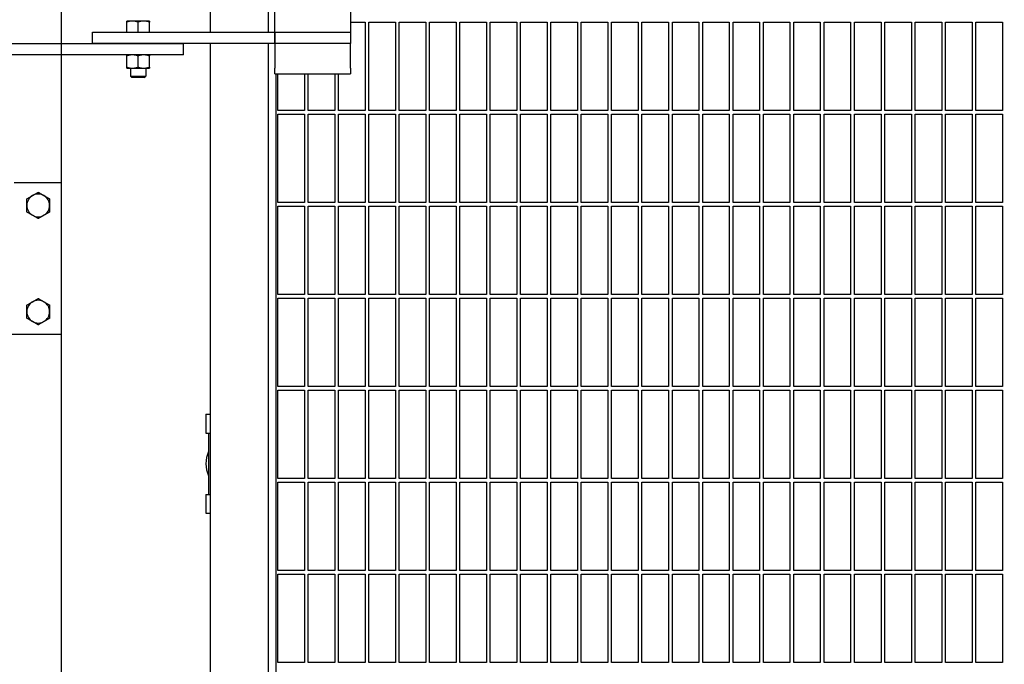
# Model space of a CAD drawing. Header units: inches. Extents: x 24 to 1128, y -94 to 748.
# Tile 547 of 573: x 729 to 761, y 497 to 518. Entities that reach past the tile are written whole.
import ezdxf

# ---------------------------------------------------------------- set-up
doc = ezdxf.new("R2010")
doc.units = ezdxf.units.IN
doc.header["$LTSCALE"] = 32
doc.header["$MEASUREMENT"] = 0
doc.layers.add('Dimension (ANSI)', color=7, linetype='Continuous', lineweight=25)
doc.layers.add('Visible (ANSI)', color=7, linetype='Continuous', lineweight=30)
doc.styles.add('Note Text (ANSI)', font='tahoma.ttf')
doc.dimstyles.new('Architectural (ANSI)', dxfattribs={"dimscale": 32, "dimtxt": 0.125, "dimasz": 0.098425, "dimexe": 0.125, "dimexo": 0.0625, "dimgap": 0.031496, "dimtad": 0, "dimtih": 1, "dimtoh": 1, "dimdec": 4, "dimrnd": 1e-08, "dimzin": 3, "dimdsep": 46, "dimlunit": 4, "dimtxsty": 'Note Text (ANSI)', "dimcen": 0.09, "dimdle": 0.393701, "dimclrd": 256, "dimclre": 256, "dimclrt": 256, "dimadec": 0, "dimazin": 3, "dimtfac": 0.96, "dimtofl": 0, "dimtmove": 0, "dimatfit": 3, "dimfxl": 1, "dimfrac": 2, "dimtolj": 1, "dimtzin": 12, "dimlwd": -1, "dimlwe": -1, "dimarcsym": 0})

# ---------------------------------------------------------------- blocks, each defined once
blk = doc.blocks.new('*D15')
at = {"layer": 'Defpoints', "color": 0, "transparency": 16777216}
for p in [(730.383, 552.029), (472.383, 538.198), (730.383, 454.747)]:
    blk.add_point(p, dxfattribs=at)
at = {"layer": 'Dimension (ANSI)', "transparency": 16777216}
for p, q in [((730.383, 550.029), (730.383, 450.747)), ((472.383, 536.198), (472.383, 450.747)), ((475.533, 454.747), (556.986, 454.747)), ((727.234, 454.747), (572.78, 454.747))]:
    blk.add_line(p, q, dxfattribs=at)
for points in [[(475.533, 455.272), (475.533, 454.222), (472.383, 454.747)], [(727.234, 455.272), (727.234, 454.222), (730.383, 454.747)]]:
    blk.add_solid(points, dxfattribs=at)
at = {"layer": 'Dimension (ANSI)', "transparency": 16777216, "insert": (557.994, 456.83), "char_height": 4, "attachment_point": 1, "style": 'Note Text (ANSI)'}
blk.add_mtext('\\A1;21\'-6"', dxfattribs=at)
blk = doc.blocks.new('*D17')
at = {"layer": 'Defpoints', "color": 0, "transparency": 16777216}
for p in [(730.383, 595.849), (730.383, 463.849), (818.585, 463.849)]:
    blk.add_point(p, dxfattribs=at)
at = {"layer": 'Dimension (ANSI)', "transparency": 16777216}
for p, q in [((732.383, 595.849), (822.585, 595.849)), ((818.585, 592.699), (818.585, 532.939)), ((818.585, 466.999), (818.585, 526.759)), ((732.383, 463.849), (822.585, 463.849))]:
    blk.add_line(p, q, dxfattribs=at)
for points in [[(818.06, 592.699), (819.11, 592.699), (818.585, 595.849)], [(818.06, 466.999), (819.11, 466.999), (818.585, 463.849)]]:
    blk.add_solid(points, dxfattribs=at)
at = {"layer": 'Dimension (ANSI)', "transparency": 16777216, "insert": (811.853, 531.931), "char_height": 4, "attachment_point": 1, "style": 'Note Text (ANSI)'}
blk.add_mtext('\\A1;11\'-0"', dxfattribs=at)

msp = doc.modelspace()

# ---------------------------------------------------------------- linework, layer by layer
at = {"layer": 'Visible (ANSI)'}
for p, q in [((730.38339, 542.44392), (730.38339, 517.69392)), ((735.29339, 542.06892), (735.29339, 518.06892)), ((737.21339, 542.06892), (737.21339, 518.06892)), ((737.42339, 518.17876), (737.42339, 520.84925)), ((739.92339, 520.84925), (739.92339, 518.17876)), ((732.73589, 518.43292), (732.54839, 518.43292)), ((733.11089, 518.43292), (732.73589, 518.43292)), ((733.29839, 518.43292), (733.11089, 518.43292)), ((732.54839, 518.06892), (732.54839, 518.39943)), ((732.92339, 518.06892), (732.92339, 518.39943)), ((733.29839, 518.06892), (733.29839, 518.39943)), ((737.42339, 518.06892), (737.42339, 518.17876)), ((739.92339, 518.39777), (740.40089, 518.39777)), ((739.92339, 518.17876), (739.92339, 518.06892)), ((740.40089, 518.39777), (740.40089, 515.49152)), ((740.52589, 515.49152), (740.52589, 518.39777)), ((740.52589, 518.39777), (741.40089, 518.39777)), ((741.40089, 518.39777), (741.40089, 515.49152)), ((741.52589, 515.49152), (741.52589, 518.39777)), ((741.52589, 518.39777), (742.40089, 518.39777)), ((742.40089, 518.39777), (742.40089, 515.49152)), ((742.52589, 515.49152), (742.52589, 518.39777)), ((742.52589, 518.39777), (743.40089, 518.39777)), ((743.40089, 518.39777), (743.40089, 515.49152)), ((743.52589, 515.49152), (743.52589, 518.39777)), ((743.52589, 518.39777), (744.40089, 518.39777)), ((744.40089, 518.39777), (744.40089, 515.49152)), ((744.52589, 515.49152), (744.52589, 518.39777)), ((744.52589, 518.39777), (745.40089, 518.39777)), ((745.40089, 518.39777), (745.40089, 515.49152)), ((745.52589, 515.49152), (745.52589, 518.39777)), ((745.52589, 518.39777), (746.40089, 518.39777)), ((746.40089, 518.39777), (746.40089, 515.49152)), ((746.52589, 515.49152), (746.52589, 518.39777)), ((746.52589, 518.39777), (747.40089, 518.39777)), ((747.40089, 518.39777), (747.40089, 515.49152)), ((747.52589, 515.49152), (747.52589, 518.39777)), ((747.52589, 518.39777), (748.40089, 518.39777)), ((748.40089, 518.39777), (748.40089, 515.49152)), ((748.52589, 515.49152), (748.52589, 518.39777)), ((748.52589, 518.39777), (749.40089, 518.39777)), ((749.40089, 518.39777), (749.40089, 515.49152)), ((749.52589, 515.49152), (749.52589, 518.39777)), ((749.52589, 518.39777), (750.40089, 518.39777)), ((750.40089, 518.39777), (750.40089, 515.49152)), ((750.52589, 515.49152), (750.52589, 518.39777)), ((750.52589, 518.39777), (751.40089, 518.39777)), ((751.40089, 518.39777), (751.40089, 515.49152)), ((751.52589, 515.49152), (751.52589, 518.39777)), ((751.52589, 518.39777), (752.40089, 518.39777)), ((752.40089, 518.39777), (752.40089, 515.49152)), ((752.52589, 515.49152), (752.52589, 518.39777)), ((752.52589, 518.39777), (753.40089, 518.39777)), ((753.40089, 518.39777), (753.40089, 515.49152)), ((753.52589, 515.49152), (753.52589, 518.39777)), ((753.52589, 518.39777), (754.40089, 518.39777)), ((754.40089, 518.39777), (754.40089, 515.49152)), ((754.52589, 515.49152), (754.52589, 518.39777)), ((754.52589, 518.39777), (755.40089, 518.39777)), ((755.40089, 518.39777), (755.40089, 515.49152)), ((755.52589, 515.49152), (755.52589, 518.39777)), ((755.52589, 518.39777), (756.40089, 518.39777)), ((756.40089, 518.39777), (756.40089, 515.49152)), ((756.52589, 515.49152), (756.52589, 518.39777)), ((756.52589, 518.39777), (757.40089, 518.39777)), ((757.40089, 518.39777), (757.40089, 515.49152)), ((757.52589, 515.49152), (757.52589, 518.39777)), ((757.52589, 518.39777), (758.40089, 518.39777)), ((758.40089, 518.39777), (758.40089, 515.49152)), ((758.52589, 515.49152), (758.52589, 518.39777)), ((758.52589, 518.39777), (759.40089, 518.39777)), ((759.40089, 518.39777), (759.40089, 515.49152)), ((759.52589, 515.49152), (759.52589, 518.39777)), ((759.52589, 518.39777), (760.40089, 518.39777)), ((760.40089, 518.39777), (760.40089, 515.49152)), ((760.52589, 515.49152), (760.52589, 518.39777)), ((760.52589, 518.39777), (761.40089, 518.39777)), ((761.40089, 518.39777), (761.40089, 515.49152)), ((731.42339, 518.06892), (737.42339, 518.06892)), ((731.42339, 517.69392), (731.42339, 518.06892)), ((737.42339, 518.06892), (739.92339, 518.06892)), ((737.42339, 517.69392), (737.42339, 518.06892)), ((737.42339, 518.06892), (737.42339, 517.69392)), ((739.92339, 518.06892), (739.92339, 517.69392)), ((728.42339, 517.69392), (734.42339, 517.69392)), ((737.42339, 517.69392), (731.42339, 517.69392)), ((734.42339, 517.31892), (734.42339, 517.69392)), ((735.29339, 517.69392), (735.29339, 488.42902)), ((737.21339, 517.69392), (737.21339, 488.42902)), ((739.92339, 517.69392), (737.42339, 517.69392)), ((737.42339, 517.69392), (737.42339, 516.88392)), ((739.92339, 516.88392), (739.92339, 517.69392)), ((734.42339, 517.31892), (728.42339, 517.31892)), ((730.38339, 517.31892), (730.38339, 513.10892)), ((732.54839, 516.91442), (732.54839, 517.28543)), ((732.92339, 516.91442), (732.92339, 517.28543)), ((733.29839, 516.91442), (733.29839, 517.28543)), ((732.54839, 516.88092), (732.73589, 516.88092)), ((732.67339, 516.88092), (732.67339, 516.61469)), ((732.73589, 516.88092), (733.11089, 516.88092)), ((733.11089, 516.88092), (733.29839, 516.88092)), ((733.17339, 516.88092), (733.17339, 516.61469)), ((737.42339, 516.69392), (737.42339, 516.88392)), ((739.92339, 516.88392), (739.92339, 516.69392)), ((732.67339, 516.61469), (733.17339, 516.61469)), ((732.72058, 516.56892), (732.67339, 516.61469)), ((733.12621, 516.56892), (732.72058, 516.56892)), ((733.12621, 516.56892), (733.17339, 516.61469)), ((737.42339, 516.69392), (739.92339, 516.69392)), ((737.46339, 516.69392), (737.46339, 488.67902)), ((737.52589, 515.49152), (737.52589, 516.69392)), ((738.40089, 516.69392), (738.40089, 515.49152)), ((738.52589, 515.49152), (738.52589, 516.69392)), ((739.40089, 516.69392), (739.40089, 515.49152)), ((739.52589, 515.49152), (739.52589, 516.69392)), ((738.40089, 515.49152), (737.52589, 515.49152)), ((737.52589, 512.46027), (737.52589, 515.36652)), ((737.52589, 515.36652), (738.40089, 515.36652)), ((738.40089, 515.36652), (738.40089, 512.46027)), ((739.40089, 515.49152), (738.52589, 515.49152)), ((738.52589, 512.46027), (738.52589, 515.36652)), ((738.52589, 515.36652), (739.40089, 515.36652)), ((739.40089, 515.36652), (739.40089, 512.46027)), ((740.40089, 515.49152), (739.52589, 515.49152)), ((739.52589, 512.46027), (739.52589, 515.36652)), ((739.52589, 515.36652), (740.40089, 515.36652)), ((740.40089, 515.36652), (740.40089, 512.46027)), ((741.40089, 515.49152), (740.52589, 515.49152)), ((740.52589, 512.46027), (740.52589, 515.36652)), ((740.52589, 515.36652), (741.40089, 515.36652)), ((741.40089, 515.36652), (741.40089, 512.46027)), ((742.40089, 515.49152), (741.52589, 515.49152)), ((741.52589, 512.46027), (741.52589, 515.36652)), ((741.52589, 515.36652), (742.40089, 515.36652)), ((742.40089, 515.36652), (742.40089, 512.46027)), ((743.40089, 515.49152), (742.52589, 515.49152)), ((742.52589, 512.46027), (742.52589, 515.36652)), ((742.52589, 515.36652), (743.40089, 515.36652)), ((743.40089, 515.36652), (743.40089, 512.46027)), ((744.40089, 515.49152), (743.52589, 515.49152)), ((743.52589, 512.46027), (743.52589, 515.36652)), ((743.52589, 515.36652), (744.40089, 515.36652)), ((744.40089, 515.36652), (744.40089, 512.46027)), ((745.40089, 515.49152), (744.52589, 515.49152)), ((744.52589, 512.46027), (744.52589, 515.36652)), ((744.52589, 515.36652), (745.40089, 515.36652)), ((745.40089, 515.36652), (745.40089, 512.46027)), ((746.40089, 515.49152), (745.52589, 515.49152)), ((745.52589, 512.46027), (745.52589, 515.36652)), ((745.52589, 515.36652), (746.40089, 515.36652)), ((746.40089, 515.36652), (746.40089, 512.46027)), ((747.40089, 515.49152), (746.52589, 515.49152)), ((746.52589, 512.46027), (746.52589, 515.36652)), ((746.52589, 515.36652), (747.40089, 515.36652)), ((747.40089, 515.36652), (747.40089, 512.46027)), ((748.40089, 515.49152), (747.52589, 515.49152)), ((747.52589, 512.46027), (747.52589, 515.36652)), ((747.52589, 515.36652), (748.40089, 515.36652)), ((748.40089, 515.36652), (748.40089, 512.46027)), ((749.40089, 515.49152), (748.52589, 515.49152)), ((748.52589, 512.46027), (748.52589, 515.36652)), ((748.52589, 515.36652), (749.40089, 515.36652)), ((749.40089, 515.36652), (749.40089, 512.46027)), ((750.40089, 515.49152), (749.52589, 515.49152)), ((749.52589, 512.46027), (749.52589, 515.36652)), ((749.52589, 515.36652), (750.40089, 515.36652)), ((750.40089, 515.36652), (750.40089, 512.46027)), ((751.40089, 515.49152), (750.52589, 515.49152)), ((750.52589, 512.46027), (750.52589, 515.36652)), ((750.52589, 515.36652), (751.40089, 515.36652)), ((751.40089, 515.36652), (751.40089, 512.46027)), ((752.40089, 515.49152), (751.52589, 515.49152)), ((751.52589, 512.46027), (751.52589, 515.36652)), ((751.52589, 515.36652), (752.40089, 515.36652)), ((752.40089, 515.36652), (752.40089, 512.46027)), ((753.40089, 515.49152), (752.52589, 515.49152)), ((752.52589, 512.46027), (752.52589, 515.36652)), ((752.52589, 515.36652), (753.40089, 515.36652)), ((753.40089, 515.36652), (753.40089, 512.46027)), ((754.40089, 515.49152), (753.52589, 515.49152)), ((753.52589, 512.46027), (753.52589, 515.36652)), ((753.52589, 515.36652), (754.40089, 515.36652)), ((754.40089, 515.36652), (754.40089, 512.46027)), ((755.40089, 515.49152), (754.52589, 515.49152)), ((754.52589, 512.46027), (754.52589, 515.36652)), ((754.52589, 515.36652), (755.40089, 515.36652)), ((755.40089, 515.36652), (755.40089, 512.46027)), ((756.40089, 515.49152), (755.52589, 515.49152)), ((755.52589, 512.46027), (755.52589, 515.36652)), ((755.52589, 515.36652), (756.40089, 515.36652)), ((756.40089, 515.36652), (756.40089, 512.46027)), ((757.40089, 515.49152), (756.52589, 515.49152)), ((756.52589, 512.46027), (756.52589, 515.36652)), ((756.52589, 515.36652), (757.40089, 515.36652)), ((757.40089, 515.36652), (757.40089, 512.46027)), ((758.40089, 515.49152), (757.52589, 515.49152)), ((757.52589, 512.46027), (757.52589, 515.36652)), ((757.52589, 515.36652), (758.40089, 515.36652)), ((758.40089, 515.36652), (758.40089, 512.46027)), ((759.40089, 515.49152), (758.52589, 515.49152)), ((758.52589, 512.46027), (758.52589, 515.36652)), ((758.52589, 515.36652), (759.40089, 515.36652)), ((759.40089, 515.36652), (759.40089, 512.46027)), ((760.40089, 515.49152), (759.52589, 515.49152)), ((759.52589, 512.46027), (759.52589, 515.36652)), ((759.52589, 515.36652), (760.40089, 515.36652)), ((760.40089, 515.36652), (760.40089, 512.46027)), ((761.40089, 515.49152), (760.52589, 515.49152)), ((760.52589, 512.46027), (760.52589, 515.36652)), ((760.52589, 515.36652), (761.40089, 515.36652)), ((761.40089, 515.36652), (761.40089, 512.46027)), ((728.84339, 513.10892), (730.38339, 513.10892)), ((730.38339, 513.10892), (730.38339, 508.10892)), ((738.40089, 512.46027), (737.52589, 512.46027)), ((737.52589, 509.42902), (737.52589, 512.33527)), ((737.52589, 512.33527), (738.40089, 512.33527)), ((738.40089, 512.33527), (738.40089, 509.42902)), ((739.40089, 512.46027), (738.52589, 512.46027)), ((738.52589, 509.42902), (738.52589, 512.33527)), ((738.52589, 512.33527), (739.40089, 512.33527)), ((739.40089, 512.33527), (739.40089, 509.42902)), ((740.40089, 512.46027), (739.52589, 512.46027)), ((739.52589, 509.42902), (739.52589, 512.33527)), ((739.52589, 512.33527), (740.40089, 512.33527)), ((740.40089, 512.33527), (740.40089, 509.42902)), ((741.40089, 512.46027), (740.52589, 512.46027)), ((740.52589, 509.42902), (740.52589, 512.33527)), ((740.52589, 512.33527), (741.40089, 512.33527)), ((741.40089, 512.33527), (741.40089, 509.42902)), ((742.40089, 512.46027), (741.52589, 512.46027)), ((741.52589, 509.42902), (741.52589, 512.33527)), ((741.52589, 512.33527), (742.40089, 512.33527)), ((742.40089, 512.33527), (742.40089, 509.42902)), ((743.40089, 512.46027), (742.52589, 512.46027)), ((742.52589, 509.42902), (742.52589, 512.33527)), ((742.52589, 512.33527), (743.40089, 512.33527)), ((743.40089, 512.33527), (743.40089, 509.42902)), ((744.40089, 512.46027), (743.52589, 512.46027)), ((743.52589, 509.42902), (743.52589, 512.33527)), ((743.52589, 512.33527), (744.40089, 512.33527)), ((744.40089, 512.33527), (744.40089, 509.42902)), ((745.40089, 512.46027), (744.52589, 512.46027)), ((744.52589, 509.42902), (744.52589, 512.33527)), ((744.52589, 512.33527), (745.40089, 512.33527)), ((745.40089, 512.33527), (745.40089, 509.42902)), ((746.40089, 512.46027), (745.52589, 512.46027)), ((745.52589, 509.42902), (745.52589, 512.33527)), ((745.52589, 512.33527), (746.40089, 512.33527)), ((746.40089, 512.33527), (746.40089, 509.42902)), ((747.40089, 512.46027), (746.52589, 512.46027)), ((746.52589, 509.42902), (746.52589, 512.33527)), ((746.52589, 512.33527), (747.40089, 512.33527)), ((747.40089, 512.33527), (747.40089, 509.42902)), ((748.40089, 512.46027), (747.52589, 512.46027)), ((747.52589, 509.42902), (747.52589, 512.33527)), ((747.52589, 512.33527), (748.40089, 512.33527)), ((748.40089, 512.33527), (748.40089, 509.42902)), ((749.40089, 512.46027), (748.52589, 512.46027)), ((748.52589, 509.42902), (748.52589, 512.33527)), ((748.52589, 512.33527), (749.40089, 512.33527)), ((749.40089, 512.33527), (749.40089, 509.42902)), ((750.40089, 512.46027), (749.52589, 512.46027)), ((749.52589, 509.42902), (749.52589, 512.33527)), ((749.52589, 512.33527), (750.40089, 512.33527)), ((750.40089, 512.33527), (750.40089, 509.42902)), ((751.40089, 512.46027), (750.52589, 512.46027)), ((750.52589, 509.42902), (750.52589, 512.33527)), ((750.52589, 512.33527), (751.40089, 512.33527)), ((751.40089, 512.33527), (751.40089, 509.42902)), ((752.40089, 512.46027), (751.52589, 512.46027)), ((751.52589, 509.42902), (751.52589, 512.33527)), ((751.52589, 512.33527), (752.40089, 512.33527)), ((752.40089, 512.33527), (752.40089, 509.42902)), ((753.40089, 512.46027), (752.52589, 512.46027)), ((752.52589, 509.42902), (752.52589, 512.33527)), ((752.52589, 512.33527), (753.40089, 512.33527)), ((753.40089, 512.33527), (753.40089, 509.42902)), ((754.40089, 512.46027), (753.52589, 512.46027)), ((753.52589, 509.42902), (753.52589, 512.33527)), ((753.52589, 512.33527), (754.40089, 512.33527)), ((754.40089, 512.33527), (754.40089, 509.42902)), ((755.40089, 512.46027), (754.52589, 512.46027)), ((754.52589, 509.42902), (754.52589, 512.33527)), ((754.52589, 512.33527), (755.40089, 512.33527)), ((755.40089, 512.33527), (755.40089, 509.42902)), ((756.40089, 512.46027), (755.52589, 512.46027)), ((755.52589, 509.42902), (755.52589, 512.33527)), ((755.52589, 512.33527), (756.40089, 512.33527)), ((756.40089, 512.33527), (756.40089, 509.42902)), ((757.40089, 512.46027), (756.52589, 512.46027)), ((756.52589, 509.42902), (756.52589, 512.33527)), ((756.52589, 512.33527), (757.40089, 512.33527)), ((757.40089, 512.33527), (757.40089, 509.42902)), ((758.40089, 512.46027), (757.52589, 512.46027)), ((757.52589, 509.42902), (757.52589, 512.33527)), ((757.52589, 512.33527), (758.40089, 512.33527)), ((758.40089, 512.33527), (758.40089, 509.42902)), ((759.40089, 512.46027), (758.52589, 512.46027)), ((758.52589, 509.42902), (758.52589, 512.33527)), ((758.52589, 512.33527), (759.40089, 512.33527)), ((759.40089, 512.33527), (759.40089, 509.42902)), ((760.40089, 512.46027), (759.52589, 512.46027)), ((759.52589, 509.42902), (759.52589, 512.33527)), ((759.52589, 512.33527), (760.40089, 512.33527)), ((760.40089, 512.33527), (760.40089, 509.42902)), ((761.40089, 512.46027), (760.52589, 512.46027)), ((760.52589, 509.42902), (760.52589, 512.33527)), ((760.52589, 512.33527), (761.40089, 512.33527)), ((761.40089, 512.33527), (761.40089, 509.42902)), ((738.40089, 509.42902), (737.52589, 509.42902)), ((739.40089, 509.42902), (738.52589, 509.42902)), ((740.40089, 509.42902), (739.52589, 509.42902)), ((741.40089, 509.42902), (740.52589, 509.42902)), ((742.40089, 509.42902), (741.52589, 509.42902)), ((743.40089, 509.42902), (742.52589, 509.42902)), ((744.40089, 509.42902), (743.52589, 509.42902)), ((745.40089, 509.42902), (744.52589, 509.42902)), ((746.40089, 509.42902), (745.52589, 509.42902)), ((747.40089, 509.42902), (746.52589, 509.42902)), ((748.40089, 509.42902), (747.52589, 509.42902)), ((749.40089, 509.42902), (748.52589, 509.42902)), ((750.40089, 509.42902), (749.52589, 509.42902)), ((751.40089, 509.42902), (750.52589, 509.42902)), ((752.40089, 509.42902), (751.52589, 509.42902)), ((753.40089, 509.42902), (752.52589, 509.42902)), ((754.40089, 509.42902), (753.52589, 509.42902)), ((755.40089, 509.42902), (754.52589, 509.42902)), ((756.40089, 509.42902), (755.52589, 509.42902)), ((757.40089, 509.42902), (756.52589, 509.42902)), ((758.40089, 509.42902), (757.52589, 509.42902)), ((759.40089, 509.42902), (758.52589, 509.42902)), ((760.40089, 509.42902), (759.52589, 509.42902)), ((761.40089, 509.42902), (760.52589, 509.42902)), ((737.52589, 506.39777), (737.52589, 509.30402)), ((737.52589, 509.30402), (738.40089, 509.30402)), ((738.40089, 509.30402), (738.40089, 506.39777)), ((738.52589, 506.39777), (738.52589, 509.30402)), ((738.52589, 509.30402), (739.40089, 509.30402)), ((739.40089, 509.30402), (739.40089, 506.39777)), ((739.52589, 506.39777), (739.52589, 509.30402)), ((739.52589, 509.30402), (740.40089, 509.30402)), ((740.40089, 509.30402), (740.40089, 506.39777)), ((740.52589, 506.39777), (740.52589, 509.30402)), ((740.52589, 509.30402), (741.40089, 509.30402)), ((741.40089, 509.30402), (741.40089, 506.39777)), ((741.52589, 506.39777), (741.52589, 509.30402)), ((741.52589, 509.30402), (742.40089, 509.30402)), ((742.40089, 509.30402), (742.40089, 506.39777)), ((742.52589, 506.39777), (742.52589, 509.30402)), ((742.52589, 509.30402), (743.40089, 509.30402)), ((743.40089, 509.30402), (743.40089, 506.39777)), ((743.52589, 506.39777), (743.52589, 509.30402)), ((743.52589, 509.30402), (744.40089, 509.30402)), ((744.40089, 509.30402), (744.40089, 506.39777)), ((744.52589, 506.39777), (744.52589, 509.30402)), ((744.52589, 509.30402), (745.40089, 509.30402)), ((745.40089, 509.30402), (745.40089, 506.39777)), ((745.52589, 506.39777), (745.52589, 509.30402)), ((745.52589, 509.30402), (746.40089, 509.30402)), ((746.40089, 509.30402), (746.40089, 506.39777)), ((746.52589, 506.39777), (746.52589, 509.30402)), ((746.52589, 509.30402), (747.40089, 509.30402)), ((747.40089, 509.30402), (747.40089, 506.39777)), ((747.52589, 506.39777), (747.52589, 509.30402)), ((747.52589, 509.30402), (748.40089, 509.30402)), ((748.40089, 509.30402), (748.40089, 506.39777)), ((748.52589, 506.39777), (748.52589, 509.30402)), ((748.52589, 509.30402), (749.40089, 509.30402)), ((749.40089, 509.30402), (749.40089, 506.39777)), ((749.52589, 506.39777), (749.52589, 509.30402)), ((749.52589, 509.30402), (750.40089, 509.30402)), ((750.40089, 509.30402), (750.40089, 506.39777)), ((750.52589, 506.39777), (750.52589, 509.30402)), ((750.52589, 509.30402), (751.40089, 509.30402)), ((751.40089, 509.30402), (751.40089, 506.39777)), ((751.52589, 506.39777), (751.52589, 509.30402)), ((751.52589, 509.30402), (752.40089, 509.30402)), ((752.40089, 509.30402), (752.40089, 506.39777)), ((752.52589, 506.39777), (752.52589, 509.30402)), ((752.52589, 509.30402), (753.40089, 509.30402)), ((753.40089, 509.30402), (753.40089, 506.39777)), ((753.52589, 506.39777), (753.52589, 509.30402)), ((753.52589, 509.30402), (754.40089, 509.30402)), ((754.40089, 509.30402), (754.40089, 506.39777)), ((754.52589, 506.39777), (754.52589, 509.30402)), ((754.52589, 509.30402), (755.40089, 509.30402)), ((755.40089, 509.30402), (755.40089, 506.39777)), ((755.52589, 506.39777), (755.52589, 509.30402)), ((755.52589, 509.30402), (756.40089, 509.30402)), ((756.40089, 509.30402), (756.40089, 506.39777)), ((756.52589, 506.39777), (756.52589, 509.30402)), ((756.52589, 509.30402), (757.40089, 509.30402)), ((757.40089, 509.30402), (757.40089, 506.39777)), ((757.52589, 506.39777), (757.52589, 509.30402)), ((757.52589, 509.30402), (758.40089, 509.30402)), ((758.40089, 509.30402), (758.40089, 506.39777)), ((758.52589, 506.39777), (758.52589, 509.30402)), ((758.52589, 509.30402), (759.40089, 509.30402)), ((759.40089, 509.30402), (759.40089, 506.39777)), ((759.52589, 506.39777), (759.52589, 509.30402)), ((759.52589, 509.30402), (760.40089, 509.30402)), ((760.40089, 509.30402), (760.40089, 506.39777)), ((760.52589, 506.39777), (760.52589, 509.30402)), ((760.52589, 509.30402), (761.40089, 509.30402)), ((761.40089, 509.30402), (761.40089, 506.39777)), ((730.38339, 508.10892), (725.38339, 508.10892)), ((730.38339, 508.10892), (730.38339, 463.84902)), ((738.40089, 506.39777), (737.52589, 506.39777)), ((737.52589, 503.36652), (737.52589, 506.27277)), ((737.52589, 506.27277), (738.40089, 506.27277)), ((738.40089, 506.27277), (738.40089, 503.36652)), ((739.40089, 506.39777), (738.52589, 506.39777)), ((738.52589, 503.36652), (738.52589, 506.27277)), ((738.52589, 506.27277), (739.40089, 506.27277)), ((739.40089, 506.27277), (739.40089, 503.36652)), ((740.40089, 506.39777), (739.52589, 506.39777)), ((739.52589, 503.36652), (739.52589, 506.27277)), ((739.52589, 506.27277), (740.40089, 506.27277)), ((740.40089, 506.27277), (740.40089, 503.36652)), ((741.40089, 506.39777), (740.52589, 506.39777)), ((740.52589, 503.36652), (740.52589, 506.27277)), ((740.52589, 506.27277), (741.40089, 506.27277)), ((741.40089, 506.27277), (741.40089, 503.36652)), ((742.40089, 506.39777), (741.52589, 506.39777)), ((741.52589, 503.36652), (741.52589, 506.27277)), ((741.52589, 506.27277), (742.40089, 506.27277)), ((742.40089, 506.27277), (742.40089, 503.36652)), ((743.40089, 506.39777), (742.52589, 506.39777)), ((742.52589, 503.36652), (742.52589, 506.27277)), ((742.52589, 506.27277), (743.40089, 506.27277)), ((743.40089, 506.27277), (743.40089, 503.36652)), ((744.40089, 506.39777), (743.52589, 506.39777)), ((743.52589, 503.36652), (743.52589, 506.27277)), ((743.52589, 506.27277), (744.40089, 506.27277)), ((744.40089, 506.27277), (744.40089, 503.36652)), ((745.40089, 506.39777), (744.52589, 506.39777)), ((744.52589, 503.36652), (744.52589, 506.27277)), ((744.52589, 506.27277), (745.40089, 506.27277)), ((745.40089, 506.27277), (745.40089, 503.36652)), ((746.40089, 506.39777), (745.52589, 506.39777)), ((745.52589, 503.36652), (745.52589, 506.27277)), ((745.52589, 506.27277), (746.40089, 506.27277)), ((746.40089, 506.27277), (746.40089, 503.36652)), ((747.40089, 506.39777), (746.52589, 506.39777)), ((746.52589, 503.36652), (746.52589, 506.27277)), ((746.52589, 506.27277), (747.40089, 506.27277)), ((747.40089, 506.27277), (747.40089, 503.36652)), ((748.40089, 506.39777), (747.52589, 506.39777)), ((747.52589, 503.36652), (747.52589, 506.27277)), ((747.52589, 506.27277), (748.40089, 506.27277)), ((748.40089, 506.27277), (748.40089, 503.36652)), ((749.40089, 506.39777), (748.52589, 506.39777)), ((748.52589, 503.36652), (748.52589, 506.27277)), ((748.52589, 506.27277), (749.40089, 506.27277)), ((749.40089, 506.27277), (749.40089, 503.36652)), ((750.40089, 506.39777), (749.52589, 506.39777)), ((749.52589, 503.36652), (749.52589, 506.27277)), ((749.52589, 506.27277), (750.40089, 506.27277)), ((750.40089, 506.27277), (750.40089, 503.36652)), ((751.40089, 506.39777), (750.52589, 506.39777)), ((750.52589, 503.36652), (750.52589, 506.27277)), ((750.52589, 506.27277), (751.40089, 506.27277)), ((751.40089, 506.27277), (751.40089, 503.36652)), ((752.40089, 506.39777), (751.52589, 506.39777)), ((751.52589, 503.36652), (751.52589, 506.27277)), ((751.52589, 506.27277), (752.40089, 506.27277)), ((752.40089, 506.27277), (752.40089, 503.36652)), ((753.40089, 506.39777), (752.52589, 506.39777)), ((752.52589, 503.36652), (752.52589, 506.27277)), ((752.52589, 506.27277), (753.40089, 506.27277)), ((753.40089, 506.27277), (753.40089, 503.36652)), ((754.40089, 506.39777), (753.52589, 506.39777)), ((753.52589, 503.36652), (753.52589, 506.27277)), ((753.52589, 506.27277), (754.40089, 506.27277)), ((754.40089, 506.27277), (754.40089, 503.36652)), ((755.40089, 506.39777), (754.52589, 506.39777)), ((754.52589, 503.36652), (754.52589, 506.27277)), ((754.52589, 506.27277), (755.40089, 506.27277)), ((755.40089, 506.27277), (755.40089, 503.36652)), ((756.40089, 506.39777), (755.52589, 506.39777)), ((755.52589, 503.36652), (755.52589, 506.27277)), ((755.52589, 506.27277), (756.40089, 506.27277)), ((756.40089, 506.27277), (756.40089, 503.36652)), ((757.40089, 506.39777), (756.52589, 506.39777)), ((756.52589, 503.36652), (756.52589, 506.27277)), ((756.52589, 506.27277), (757.40089, 506.27277)), ((757.40089, 506.27277), (757.40089, 503.36652)), ((758.40089, 506.39777), (757.52589, 506.39777)), ((757.52589, 503.36652), (757.52589, 506.27277)), ((757.52589, 506.27277), (758.40089, 506.27277)), ((758.40089, 506.27277), (758.40089, 503.36652)), ((759.40089, 506.39777), (758.52589, 506.39777)), ((758.52589, 503.36652), (758.52589, 506.27277)), ((758.52589, 506.27277), (759.40089, 506.27277)), ((759.40089, 506.27277), (759.40089, 503.36652)), ((760.40089, 506.39777), (759.52589, 506.39777)), ((759.52589, 503.36652), (759.52589, 506.27277)), ((759.52589, 506.27277), (760.40089, 506.27277)), ((760.40089, 506.27277), (760.40089, 503.36652)), ((761.40089, 506.39777), (760.52589, 506.39777)), ((760.52589, 503.36652), (760.52589, 506.27277)), ((760.52589, 506.27277), (761.40089, 506.27277)), ((761.40089, 506.27277), (761.40089, 503.36652)), ((735.15839, 505.47902), (735.29339, 505.47902)), ((735.15839, 505.47902), (735.15839, 504.85902)), ((735.15839, 504.85902), (735.29339, 504.85902)), ((735.24339, 504.85902), (735.24339, 502.83902)), ((738.40089, 503.36652), (737.52589, 503.36652)), ((737.52589, 500.33527), (737.52589, 503.24152)), ((737.52589, 503.24152), (738.40089, 503.24152)), ((738.40089, 503.24152), (738.40089, 500.33527)), ((739.40089, 503.36652), (738.52589, 503.36652)), ((738.52589, 500.33527), (738.52589, 503.24152)), ((738.52589, 503.24152), (739.40089, 503.24152)), ((739.40089, 503.24152), (739.40089, 500.33527)), ((740.40089, 503.36652), (739.52589, 503.36652)), ((739.52589, 500.33527), (739.52589, 503.24152)), ((739.52589, 503.24152), (740.40089, 503.24152)), ((740.40089, 503.24152), (740.40089, 500.33527)), ((741.40089, 503.36652), (740.52589, 503.36652)), ((740.52589, 500.33527), (740.52589, 503.24152)), ((740.52589, 503.24152), (741.40089, 503.24152)), ((741.40089, 503.24152), (741.40089, 500.33527)), ((742.40089, 503.36652), (741.52589, 503.36652)), ((741.52589, 500.33527), (741.52589, 503.24152)), ((741.52589, 503.24152), (742.40089, 503.24152)), ((742.40089, 503.24152), (742.40089, 500.33527)), ((743.40089, 503.36652), (742.52589, 503.36652)), ((742.52589, 500.33527), (742.52589, 503.24152)), ((742.52589, 503.24152), (743.40089, 503.24152)), ((743.40089, 503.24152), (743.40089, 500.33527)), ((744.40089, 503.36652), (743.52589, 503.36652)), ((743.52589, 500.33527), (743.52589, 503.24152)), ((743.52589, 503.24152), (744.40089, 503.24152)), ((744.40089, 503.24152), (744.40089, 500.33527)), ((745.40089, 503.36652), (744.52589, 503.36652)), ((744.52589, 500.33527), (744.52589, 503.24152)), ((744.52589, 503.24152), (745.40089, 503.24152)), ((745.40089, 503.24152), (745.40089, 500.33527)), ((746.40089, 503.36652), (745.52589, 503.36652)), ((745.52589, 500.33527), (745.52589, 503.24152)), ((745.52589, 503.24152), (746.40089, 503.24152)), ((746.40089, 503.24152), (746.40089, 500.33527)), ((747.40089, 503.36652), (746.52589, 503.36652)), ((746.52589, 500.33527), (746.52589, 503.24152)), ((746.52589, 503.24152), (747.40089, 503.24152)), ((747.40089, 503.24152), (747.40089, 500.33527)), ((748.40089, 503.36652), (747.52589, 503.36652)), ((747.52589, 500.33527), (747.52589, 503.24152)), ((747.52589, 503.24152), (748.40089, 503.24152)), ((748.40089, 503.24152), (748.40089, 500.33527)), ((749.40089, 503.36652), (748.52589, 503.36652)), ((748.52589, 500.33527), (748.52589, 503.24152)), ((748.52589, 503.24152), (749.40089, 503.24152)), ((749.40089, 503.24152), (749.40089, 500.33527)), ((750.40089, 503.36652), (749.52589, 503.36652)), ((749.52589, 500.33527), (749.52589, 503.24152)), ((749.52589, 503.24152), (750.40089, 503.24152)), ((750.40089, 503.24152), (750.40089, 500.33527)), ((751.40089, 503.36652), (750.52589, 503.36652)), ((750.52589, 500.33527), (750.52589, 503.24152)), ((750.52589, 503.24152), (751.40089, 503.24152)), ((751.40089, 503.24152), (751.40089, 500.33527)), ((752.40089, 503.36652), (751.52589, 503.36652)), ((751.52589, 500.33527), (751.52589, 503.24152)), ((751.52589, 503.24152), (752.40089, 503.24152)), ((752.40089, 503.24152), (752.40089, 500.33527)), ((753.40089, 503.36652), (752.52589, 503.36652)), ((752.52589, 500.33527), (752.52589, 503.24152)), ((752.52589, 503.24152), (753.40089, 503.24152)), ((753.40089, 503.24152), (753.40089, 500.33527)), ((754.40089, 503.36652), (753.52589, 503.36652)), ((753.52589, 500.33527), (753.52589, 503.24152)), ((753.52589, 503.24152), (754.40089, 503.24152)), ((754.40089, 503.24152), (754.40089, 500.33527)), ((755.40089, 503.36652), (754.52589, 503.36652)), ((754.52589, 500.33527), (754.52589, 503.24152)), ((754.52589, 503.24152), (755.40089, 503.24152)), ((755.40089, 503.24152), (755.40089, 500.33527)), ((756.40089, 503.36652), (755.52589, 503.36652)), ((755.52589, 500.33527), (755.52589, 503.24152)), ((755.52589, 503.24152), (756.40089, 503.24152)), ((756.40089, 503.24152), (756.40089, 500.33527)), ((757.40089, 503.36652), (756.52589, 503.36652)), ((756.52589, 500.33527), (756.52589, 503.24152)), ((756.52589, 503.24152), (757.40089, 503.24152)), ((757.40089, 503.24152), (757.40089, 500.33527)), ((758.40089, 503.36652), (757.52589, 503.36652)), ((757.52589, 500.33527), (757.52589, 503.24152)), ((757.52589, 503.24152), (758.40089, 503.24152)), ((758.40089, 503.24152), (758.40089, 500.33527)), ((759.40089, 503.36652), (758.52589, 503.36652)), ((758.52589, 500.33527), (758.52589, 503.24152)), ((758.52589, 503.24152), (759.40089, 503.24152)), ((759.40089, 503.24152), (759.40089, 500.33527)), ((760.40089, 503.36652), (759.52589, 503.36652)), ((759.52589, 500.33527), (759.52589, 503.24152)), ((759.52589, 503.24152), (760.40089, 503.24152)), ((760.40089, 503.24152), (760.40089, 500.33527)), ((761.40089, 503.36652), (760.52589, 503.36652)), ((760.52589, 500.33527), (760.52589, 503.24152)), ((760.52589, 503.24152), (761.40089, 503.24152)), ((761.40089, 503.24152), (761.40089, 500.33527)), ((735.15839, 502.83902), (735.29339, 502.83902)), ((735.15839, 502.83902), (735.15839, 502.21902)), ((735.15839, 502.21902), (735.29339, 502.21902)), ((738.40089, 500.33527), (737.52589, 500.33527)), ((739.40089, 500.33527), (738.52589, 500.33527)), ((740.40089, 500.33527), (739.52589, 500.33527)), ((741.40089, 500.33527), (740.52589, 500.33527)), ((742.40089, 500.33527), (741.52589, 500.33527)), ((743.40089, 500.33527), (742.52589, 500.33527)), ((744.40089, 500.33527), (743.52589, 500.33527)), ((745.40089, 500.33527), (744.52589, 500.33527)), ((746.40089, 500.33527), (745.52589, 500.33527)), ((747.40089, 500.33527), (746.52589, 500.33527)), ((748.40089, 500.33527), (747.52589, 500.33527)), ((749.40089, 500.33527), (748.52589, 500.33527)), ((750.40089, 500.33527), (749.52589, 500.33527)), ((751.40089, 500.33527), (750.52589, 500.33527)), ((752.40089, 500.33527), (751.52589, 500.33527)), ((753.40089, 500.33527), (752.52589, 500.33527)), ((754.40089, 500.33527), (753.52589, 500.33527)), ((755.40089, 500.33527), (754.52589, 500.33527)), ((756.40089, 500.33527), (755.52589, 500.33527)), ((757.40089, 500.33527), (756.52589, 500.33527)), ((758.40089, 500.33527), (757.52589, 500.33527)), ((759.40089, 500.33527), (758.52589, 500.33527)), ((760.40089, 500.33527), (759.52589, 500.33527)), ((761.40089, 500.33527), (760.52589, 500.33527)), ((737.52589, 497.30402), (737.52589, 500.21027)), ((737.52589, 500.21027), (738.40089, 500.21027)), ((738.40089, 500.21027), (738.40089, 497.30402)), ((738.52589, 497.30402), (738.52589, 500.21027)), ((738.52589, 500.21027), (739.40089, 500.21027)), ((739.40089, 500.21027), (739.40089, 497.30402)), ((739.52589, 497.30402), (739.52589, 500.21027)), ((739.52589, 500.21027), (740.40089, 500.21027)), ((740.40089, 500.21027), (740.40089, 497.30402)), ((740.52589, 497.30402), (740.52589, 500.21027)), ((740.52589, 500.21027), (741.40089, 500.21027)), ((741.40089, 500.21027), (741.40089, 497.30402)), ((741.52589, 497.30402), (741.52589, 500.21027)), ((741.52589, 500.21027), (742.40089, 500.21027)), ((742.40089, 500.21027), (742.40089, 497.30402)), ((742.52589, 497.30402), (742.52589, 500.21027)), ((742.52589, 500.21027), (743.40089, 500.21027)), ((743.40089, 500.21027), (743.40089, 497.30402)), ((743.52589, 497.30402), (743.52589, 500.21027)), ((743.52589, 500.21027), (744.40089, 500.21027)), ((744.40089, 500.21027), (744.40089, 497.30402)), ((744.52589, 497.30402), (744.52589, 500.21027)), ((744.52589, 500.21027), (745.40089, 500.21027)), ((745.40089, 500.21027), (745.40089, 497.30402)), ((745.52589, 497.30402), (745.52589, 500.21027)), ((745.52589, 500.21027), (746.40089, 500.21027)), ((746.40089, 500.21027), (746.40089, 497.30402)), ((746.52589, 497.30402), (746.52589, 500.21027)), ((746.52589, 500.21027), (747.40089, 500.21027)), ((747.40089, 500.21027), (747.40089, 497.30402)), ((747.52589, 497.30402), (747.52589, 500.21027)), ((747.52589, 500.21027), (748.40089, 500.21027)), ((748.40089, 500.21027), (748.40089, 497.30402)), ((748.52589, 497.30402), (748.52589, 500.21027)), ((748.52589, 500.21027), (749.40089, 500.21027)), ((749.40089, 500.21027), (749.40089, 497.30402)), ((749.52589, 497.30402), (749.52589, 500.21027)), ((749.52589, 500.21027), (750.40089, 500.21027)), ((750.40089, 500.21027), (750.40089, 497.30402)), ((750.52589, 497.30402), (750.52589, 500.21027)), ((750.52589, 500.21027), (751.40089, 500.21027)), ((751.40089, 500.21027), (751.40089, 497.30402)), ((751.52589, 497.30402), (751.52589, 500.21027)), ((751.52589, 500.21027), (752.40089, 500.21027)), ((752.40089, 500.21027), (752.40089, 497.30402)), ((752.52589, 497.30402), (752.52589, 500.21027)), ((752.52589, 500.21027), (753.40089, 500.21027)), ((753.40089, 500.21027), (753.40089, 497.30402)), ((753.52589, 497.30402), (753.52589, 500.21027)), ((753.52589, 500.21027), (754.40089, 500.21027)), ((754.40089, 500.21027), (754.40089, 497.30402)), ((754.52589, 497.30402), (754.52589, 500.21027)), ((754.52589, 500.21027), (755.40089, 500.21027)), ((755.40089, 500.21027), (755.40089, 497.30402)), ((755.52589, 497.30402), (755.52589, 500.21027)), ((755.52589, 500.21027), (756.40089, 500.21027)), ((756.40089, 500.21027), (756.40089, 497.30402)), ((756.52589, 497.30402), (756.52589, 500.21027)), ((756.52589, 500.21027), (757.40089, 500.21027)), ((757.40089, 500.21027), (757.40089, 497.30402)), ((757.52589, 497.30402), (757.52589, 500.21027)), ((757.52589, 500.21027), (758.40089, 500.21027)), ((758.40089, 500.21027), (758.40089, 497.30402)), ((758.52589, 497.30402), (758.52589, 500.21027)), ((758.52589, 500.21027), (759.40089, 500.21027)), ((759.40089, 500.21027), (759.40089, 497.30402)), ((759.52589, 497.30402), (759.52589, 500.21027)), ((759.52589, 500.21027), (760.40089, 500.21027)), ((760.40089, 500.21027), (760.40089, 497.30402)), ((760.52589, 497.30402), (760.52589, 500.21027)), ((760.52589, 500.21027), (761.40089, 500.21027)), ((761.40089, 500.21027), (761.40089, 497.30402)), ((738.40089, 497.30402), (737.52589, 497.30402)), ((739.40089, 497.30402), (738.52589, 497.30402)), ((740.40089, 497.30402), (739.52589, 497.30402)), ((741.40089, 497.30402), (740.52589, 497.30402)), ((742.40089, 497.30402), (741.52589, 497.30402)), ((743.40089, 497.30402), (742.52589, 497.30402)), ((744.40089, 497.30402), (743.52589, 497.30402)), ((745.40089, 497.30402), (744.52589, 497.30402)), ((746.40089, 497.30402), (745.52589, 497.30402)), ((747.40089, 497.30402), (746.52589, 497.30402)), ((748.40089, 497.30402), (747.52589, 497.30402)), ((749.40089, 497.30402), (748.52589, 497.30402)), ((750.40089, 497.30402), (749.52589, 497.30402)), ((751.40089, 497.30402), (750.52589, 497.30402)), ((752.40089, 497.30402), (751.52589, 497.30402)), ((753.40089, 497.30402), (752.52589, 497.30402)), ((754.40089, 497.30402), (753.52589, 497.30402)), ((755.40089, 497.30402), (754.52589, 497.30402)), ((756.40089, 497.30402), (755.52589, 497.30402)), ((757.40089, 497.30402), (756.52589, 497.30402)), ((758.40089, 497.30402), (757.52589, 497.30402)), ((759.40089, 497.30402), (758.52589, 497.30402)), ((760.40089, 497.30402), (759.52589, 497.30402)), ((761.40089, 497.30402), (760.52589, 497.30402))]:
    msp.add_line(p, q, dxfattribs=at)
for centre, radius, start, end in [((729.63339, 512.35892), 0.375, 120, 180), ((729.63339, 512.35892), 0.375, 60, 120), ((729.63339, 512.35892), 0.375, 0, 60), ((729.63339, 512.35892), 0.375, 180, 240), ((729.63339, 512.35892), 0.375, 300, 0), ((729.63339, 512.35892), 0.375, 240, 300), ((729.63339, 508.85892), 0.375, 120, 180), ((729.63339, 508.85892), 0.375, 60, 120), ((729.63339, 508.85892), 0.375, 0, 60), ((729.63339, 508.85892), 0.375, 180, 240), ((729.63339, 508.85892), 0.375, 300, 0), ((729.63339, 508.85892), 0.375, 240, 300), ((736.13339, 503.84902), 0.975, 155.898083, 204.101917)]:
    msp.add_arc(centre, radius, start, end, dxfattribs=at)
for points in [[(732.54839, 518.39943), (732.54839, 518.43292), (732.54839, 518.43292)], [(732.73589, 518.43292), (732.64887, 518.43292), (732.54839, 518.39943)], [(732.92339, 518.39943), (732.82291, 518.43292), (732.73589, 518.43292)], [(733.11089, 518.43292), (733.02387, 518.43292), (732.92339, 518.39943)], [(733.29839, 518.39943), (733.19791, 518.43292), (733.11089, 518.43292)], [(733.29839, 518.43292), (733.29839, 518.43292), (733.29839, 518.39943)], [(732.54839, 517.28543), (732.54839, 517.31892), (732.54839, 517.31892)], [(732.73589, 517.31892), (732.64887, 517.31892), (732.54839, 517.28543)], [(732.92339, 517.28543), (732.82291, 517.31892), (732.73589, 517.31892)], [(733.11089, 517.31892), (733.02387, 517.31892), (732.92339, 517.28543)], [(733.29839, 517.28543), (733.19791, 517.31892), (733.11089, 517.31892)], [(733.29839, 517.31892), (733.29839, 517.31892), (733.29839, 517.28543)], [(732.54839, 516.91442), (732.64887, 516.88092), (732.73589, 516.88092)], [(732.54839, 516.88092), (732.54839, 516.88092), (732.54839, 516.91442)], [(732.73589, 516.88092), (732.82291, 516.88092), (732.92339, 516.91442)], [(732.92339, 516.91442), (733.02387, 516.88092), (733.11089, 516.88092)], [(733.11089, 516.88092), (733.19791, 516.88092), (733.29839, 516.91442)], [(733.29839, 516.91442), (733.29839, 516.88092), (733.29839, 516.88092)], [(729.25839, 512.57543), (729.35887, 512.63344), (729.44589, 512.68368)], [(729.44589, 512.68368), (729.53291, 512.73392), (729.63339, 512.79194)], [(729.63339, 512.79194), (729.73387, 512.73392), (729.82089, 512.68368)], [(729.82089, 512.68368), (729.90791, 512.63344), (730.00839, 512.57543)], [(729.25839, 512.35892), (729.25839, 512.45941), (729.25839, 512.57543)], [(729.25839, 512.14242), (729.25839, 512.25844), (729.25839, 512.35892)], [(730.00839, 512.57543), (730.00839, 512.45941), (730.00839, 512.35892)], [(730.00839, 512.35892), (730.00839, 512.25844), (730.00839, 512.14242)], [(729.44589, 512.03417), (729.35887, 512.08441), (729.25839, 512.14242)], [(729.63339, 511.92591), (729.53291, 511.98392), (729.44589, 512.03417)], [(729.82089, 512.03417), (729.73387, 511.98392), (729.63339, 511.92591)], [(730.00839, 512.14242), (729.90791, 512.08441), (729.82089, 512.03417)], [(729.25839, 509.07543), (729.35887, 509.13344), (729.44589, 509.18368)], [(729.25839, 508.85892), (729.25839, 508.95941), (729.25839, 509.07543)], [(729.44589, 509.18368), (729.53291, 509.23392), (729.63339, 509.29194)], [(729.63339, 509.29194), (729.73387, 509.23392), (729.82089, 509.18368)], [(729.82089, 509.18368), (729.90791, 509.13344), (730.00839, 509.07543)], [(730.00839, 509.07543), (730.00839, 508.95941), (730.00839, 508.85892)], [(729.25839, 508.64242), (729.25839, 508.75844), (729.25839, 508.85892)], [(730.00839, 508.85892), (730.00839, 508.75844), (730.00839, 508.64242)], [(729.44589, 508.53417), (729.35887, 508.58441), (729.25839, 508.64242)], [(729.63339, 508.42591), (729.53291, 508.48392), (729.44589, 508.53417)], [(729.82089, 508.53417), (729.73387, 508.48392), (729.63339, 508.42591)], [(730.00839, 508.64242), (729.90791, 508.58441), (729.82089, 508.53417)]]:
    msp.add_rational_spline(points, [1, 1.0379548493, 1], degree=2, dxfattribs=at)

# ---------------------------------------------------------------- dimensions: what is measured, and where the dimension line sits
at = {"layer": 'Dimension (ANSI)'}
dim = msp.add_linear_dim(base=(818.58524, 463.84902), p1=(730.38339, 595.84902), p2=(730.38339, 463.84902), angle=90, dimstyle='Architectural (ANSI)', override={"dimgap": 0.031496, "dimdec": 4, "dimlfac": 1, "dimtol": 0, "dimlim": 0, "dimtp": 0, "dimtm": 0, "dimtdec": 2, "dimatfit": 1}, dxfattribs=at)
dim.commit()
dim.dimension.update_dxf_attribs({"geometry": '*D17', "text_midpoint": (818.58524, 529.84902), "dimtype": 160})
dim = msp.add_linear_dim(base=(730.38339, 454.74665), p1=(472.38339, 538.19802), p2=(730.38339, 552.02892), dimstyle='Architectural (ANSI)', override={"dimgap": 0.031496, "dimtih": 0, "dimtoh": 0, "dimdec": 4, "dimlfac": 1, "dimtol": 0, "dimlim": 0, "dimtp": 0, "dimtm": 0, "dimtdec": 2, "dimatfit": 1}, dxfattribs=at)
dim.commit()
dim.dimension.update_dxf_attribs({"geometry": '*D15', "text_midpoint": (564.88339, 454.74665), "dimtype": 160})

doc.saveas('drawing.dxf')
